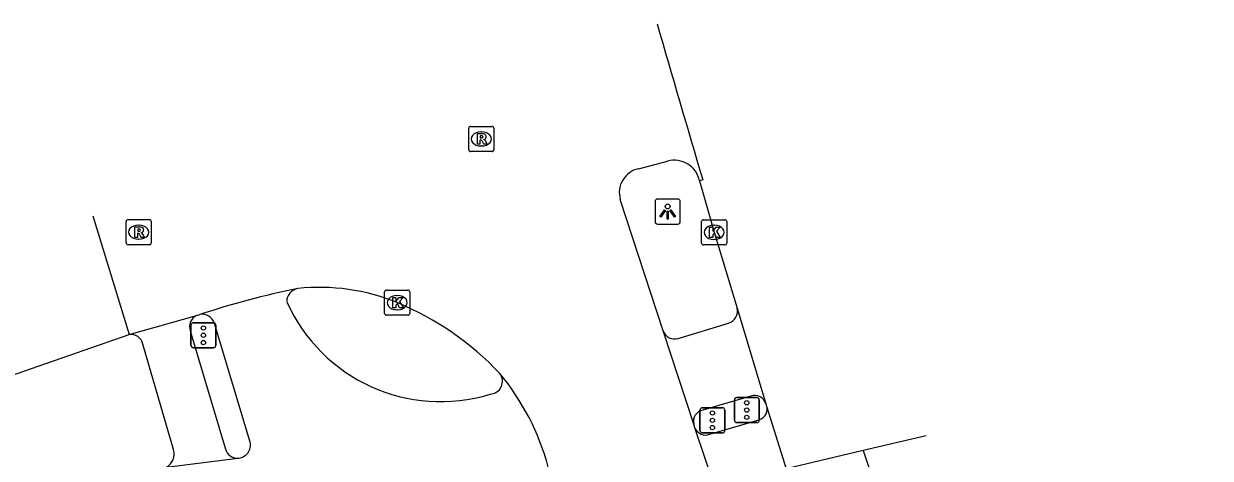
# Model space of a CAD drawing. Extents: x 161402 to 161933, y 381650 to 382313.
# Drawn here: x 161850.54 to 161897.74, y 382295.75 to 382313.03 of the extents above; entities that cross this region are included whole.
import ezdxf

# ---------------------------------------------------------------- set-up
doc = ezdxf.new("R2010")
doc.units = 0
for name, color, linetype in [('IMGEO_Fietspad_gesloten', 7, 'Continuous'), ('IMGEO_Fietspad_open', 7, 'Continuous'), ('IMGEO_Kolk', 7, 'Continuous'), ('IMGEO_Lichtpunt', 7, 'Continuous'), ('IMGEO_OVBaan_gesloten', 7, 'Continuous'), ('IMGEO_Rijbaan_lokaal_gesloten', 7, 'Continuous'), ('IMGEO_Rioolput', 7, 'Continuous'), ('IMGEO_Verkeersregelinstallatiepaal', 7, 'Continuous'), ('IMGEO_Voetpad_open', 7, 'Continuous')]:
    doc.layers.add(name, color=color, linetype=linetype)

msp = doc.modelspace()

# ---------------------------------------------------------------- linework, layer by layer
at = {"layer": 'IMGEO_Fietspad_gesloten'}
for points in [[(161859.547, 382296.39), (161858.121, 382301.109)], [(161856.212, 382295.391), (161859.053, 382295.753)]]:
    msp.add_lwpolyline(points, dxfattribs=at)
for centre, radius, start, end in [((161861.548, 382301.965), 0.547, 101.7921, 178.8122), ((161867.128, 382304.711), 6.71, 204.0573, 287.0441), ((161857.646, 382300.979), 0.493, 15.2461, 102.7399), ((161869.069, 382298.81), 0.515, 272.9416, 37.3588), ((161859.031, 382296.28), 0.528, 272.399, 12.0131)]:
    msp.add_arc(centre, radius, start, end, dxfattribs=at)
at = {"layer": 'IMGEO_Fietspad_open'}
for points in [[(161876.577, 382300.51), (161878.581, 382301.124)], [(161879.465, 382298.22), (161877.549, 382297.664)]]:
    msp.add_lwpolyline(points, dxfattribs=at)
for centre, radius, start, end in [((161878.446, 382301.596), 0.49, 285.9563, 14.9468), ((161876.438, 382300.975), 0.486, 198.6553, 286.6189), ((161879.615, 382297.771), 0.474, 17.2293, 108.4288), ((161877.647, 382297.208), 0.466, 102.1052, 192.2472)]:
    msp.add_arc(centre, radius, start, end, dxfattribs=at)
at = {"layer": 'IMGEO_Kolk'}
for p, q in [((161877.506, 382304.307), (161877.506, 382305.159)), ((161877.581, 382305.233), (161878.433, 382305.233)), ((161878.507, 382305.159), (161878.507, 382304.307)), ((161877.994, 382305.013), (161878.019, 382305.013)), ((161878.433, 382304.233), (161877.581, 382304.233)), ((161878.017, 382304.453), (161877.992, 382304.453)), ((161864.896, 382301.511), (161864.896, 382302.363)), ((161864.971, 382302.437), (161865.823, 382302.437)), ((161865.897, 382302.363), (161865.897, 382301.511)), ((161865.384, 382302.217), (161865.409, 382302.217)), ((161865.823, 382301.437), (161864.971, 382301.437)), ((161865.407, 382301.657), (161865.382, 382301.657))]:
    msp.add_line(p, q, dxfattribs=at)
for points in [[(161877.506, 382304.307), (161877.506, 382305.159)], [(161877.581, 382305.233), (161878.433, 382305.233)], [(161878.507, 382305.159), (161878.507, 382304.307)], [(161877.827, 382304.933), (161877.95, 382304.933), (161877.95, 382304.782), (161878.08, 382304.933), (161878.244, 382304.933), (161878.098, 382304.782), (161878.251, 382304.533), (161878.099, 382304.533), (161878.014, 382304.697), (161877.95, 382304.63), (161877.95, 382304.533), (161877.827, 382304.533), (161877.827, 382304.933)], [(161878.433, 382304.233), (161877.581, 382304.233)], [(161864.896, 382301.511), (161864.896, 382302.363)], [(161864.971, 382302.437), (161865.823, 382302.437)], [(161865.897, 382302.363), (161865.897, 382301.511)], [(161865.217, 382302.137), (161865.34, 382302.137), (161865.34, 382301.986), (161865.47, 382302.137), (161865.634, 382302.137), (161865.488, 382301.986), (161865.641, 382301.737), (161865.489, 382301.737), (161865.404, 382301.901), (161865.34, 382301.834), (161865.34, 382301.737), (161865.217, 382301.737), (161865.217, 382302.137)], [(161865.823, 382301.437), (161864.971, 382301.437)]]:
    msp.add_lwpolyline(points, dxfattribs=at)
for centre, start, end in [((161877.583, 382305.157), 91.552, 178.448), ((161877.583, 382305.157), 91.552, 178.448), ((161878.431, 382305.157), 1.552, 88.448), ((161878.431, 382305.157), 1.552, 88.448), ((161877.583, 382304.309), 181.552, 268.448), ((161877.583, 382304.309), 181.552, 268.448), ((161878.431, 382304.309), 271.552, 358.448), ((161878.431, 382304.309), 271.552, 358.448), ((161864.973, 382302.361), 91.552, 178.448), ((161864.973, 382302.361), 91.552, 178.448), ((161865.821, 382302.361), 1.552, 88.448), ((161865.821, 382302.361), 1.552, 88.448), ((161864.973, 382301.513), 181.552, 268.448), ((161864.973, 382301.513), 181.552, 268.448), ((161865.821, 382301.513), 271.552, 358.448), ((161865.821, 382301.513), 271.552, 358.448)]:
    msp.add_arc(centre, 0.0765, start, end, dxfattribs=at)
for centre, major_axis, ratio, start_param, end_param in [((161877.993, 382304.733), (-0.387, 0.002), 0.722429, 4.712389, 7.853982), ((161878.018, 382304.733), (-0.39, 0.002), 0.717154, 1.570796, 4.712389), ((161865.383, 382301.937), (-0.387, 0.002), 0.722429, 4.712389, 7.853982), ((161865.408, 382301.937), (-0.39, 0.002), 0.717154, 1.570796, 4.712389)]:
    msp.add_ellipse(centre, major_axis=major_axis, ratio=ratio, start_param=start_param, end_param=end_param, dxfattribs=at)
at = {"layer": 'IMGEO_Lichtpunt'}
for p, q in [((161876.56, 382306.058), (161875.752, 382306.058)), ((161876.56, 382306.058), (161875.752, 382306.058)), ((161875.658, 382305.963), (161875.658, 382305.156)), ((161875.658, 382305.963), (161875.658, 382305.156)), ((161876.654, 382305.156), (161876.654, 382305.963)), ((161876.654, 382305.156), (161876.654, 382305.963)), ((161875.752, 382305.062), (161876.56, 382305.062)), ((161875.752, 382305.062), (161876.56, 382305.062))]:
    msp.add_line(p, q, dxfattribs=at)
for points in [[(161876.032, 382305.627), (161876.071, 382305.599), (161875.883, 382305.337), (161875.845, 382305.364), (161876.032, 382305.627)], [(161876.134, 382305.579), (161876.181, 382305.579), (161876.181, 382305.257), (161876.134, 382305.257), (161876.134, 382305.579)], [(161876.244, 382305.599), (161876.282, 382305.626), (161876.469, 382305.364), (161876.43, 382305.336), (161876.244, 382305.599)]]:
    msp.add_lwpolyline(points, dxfattribs=at)
msp.add_circle((161876.157, 382305.761), 0.0994, dxfattribs=at)
for centre, start, end in [((161875.752, 382305.963), 90, 180), ((161875.752, 382305.963), 90, 180), ((161876.56, 382305.963), 0, 90), ((161876.56, 382305.963), 0, 90), ((161875.752, 382305.156), 180, 270), ((161875.752, 382305.156), 180, 270), ((161876.56, 382305.156), 270, 0), ((161876.56, 382305.156), 270, 360)]:
    msp.add_arc(centre, 0.0946, start, end, dxfattribs=at)
at = {"layer": 'IMGEO_OVBaan_gesloten'}
for points in [[(161877.552, 382306.823), (161877.425, 382306.782)], [(161877.425, 382306.782), (161878.008, 382304.734), (161878.92, 382301.722)], [(161878.92, 382301.722), (161880.067, 382297.911)], [(161880.067, 382297.911), (161880.108, 382297.778)], [(161880.108, 382297.778), (161880.871, 382295.328)], [(161886.44, 382296.644), (161883.94, 382296.053)], [(161883.94, 382296.053), (161880.871, 382295.328)], [(161883.94, 382296.053), (161887.492, 382285.515), (161891.555, 382273.464), (161899.181, 382251.493), (161905.587, 382233.642), (161913.746, 382209.878), (161922.363, 382185.389), (161928.921, 382166.622), (161929.639, 382164.026), (161931.896, 382155.865), (161931.923, 382155.731), (161932.527, 382152.775), (161932.932, 382150.79)]]:
    msp.add_lwpolyline(points, dxfattribs=at)
msp.add_arc((162681.139, 382545.581), 838.306, 196.105474, 196.547463, dxfattribs=at)
at = {"layer": 'IMGEO_Rijbaan_lokaal_gesloten'}
for points in [[(161874.992, 382307.263), (161876.154, 382307.565)], [(161875.978, 382300.82), (161874.271, 382306.045)], [(161853.283, 382305.385), (161854.73, 382300.668)], [(161854.73, 382300.668), (161857.412, 382301.422)], [(161857.412, 382301.422), (161857.537, 382301.46)], [(161877.191, 382297.109), (161875.978, 382300.82)], [(161794.372, 382279.939), (161800.079, 382281.869), (161806.297, 382284.011), (161812.484, 382286.19), (161822.056, 382289.452), (161830.331, 382292.339), (161841.863, 382296.232), (161846.947, 382297.959), (161854.73, 382300.668)], [(161877.237, 382296.964), (161877.191, 382297.109)], [(161878.06, 382294.516), (161877.237, 382296.964)]]:
    msp.add_lwpolyline(points, dxfattribs=at)
for centre, radius, start, end in [((161876.415, 382306.566), 1.033, 12.0818, 104.6479), ((161875.203, 382306.315), 0.971, 102.581, 196.1718), ((161868.078, 382269.769), 33.398, 101.4716, 108.3986), ((161862.289, 382294.263), 8.281, 67.9438, 95.9094), ((161860.754, 382290.843), 12.028, 43.5047, 67.2877), ((161861.829, 382292.797), 9.926, 15.1986, 39.5932)]:
    msp.add_arc(centre, radius, start, end, dxfattribs=at)
at = {"layer": 'IMGEO_Rioolput'}
for p, q in [((161868.241, 382308.021), (161868.241, 382308.873)), ((161868.316, 382308.947), (161869.168, 382308.947)), ((161869.242, 382308.873), (161869.242, 382308.021)), ((161868.729, 382308.727), (161868.754, 382308.727)), ((161869.168, 382307.947), (161868.316, 382307.947)), ((161868.752, 382308.167), (161868.727, 382308.167)), ((161854.611, 382304.313), (161854.611, 382305.165)), ((161854.686, 382305.239), (161855.538, 382305.239)), ((161855.612, 382305.165), (161855.612, 382304.313)), ((161855.099, 382305.019), (161855.124, 382305.019)), ((161855.538, 382304.239), (161854.686, 382304.239)), ((161855.122, 382304.459), (161855.097, 382304.459))]:
    msp.add_line(p, q, dxfattribs=at)
for points in [[(161868.241, 382308.021), (161868.241, 382308.873)], [(161868.316, 382308.947), (161869.168, 382308.947)], [(161869.242, 382308.873), (161869.242, 382308.021)], [(161868.83, 382308.645), (161868.578, 382308.647), (161868.578, 382308.247)], [(161868.578, 382308.247), (161868.702, 382308.247), (161868.702, 382308.409), (161868.713, 382308.409)], [(161868.756, 382308.566), (161868.702, 382308.566), (161868.702, 382308.485)], [(161868.702, 382308.485), (161868.754, 382308.485)], [(161868.76, 382308.38), (161868.831, 382308.247), (161868.971, 382308.247), (161868.906, 382308.373)], [(161869.168, 382307.947), (161868.316, 382307.947)], [(161854.611, 382304.313), (161854.611, 382305.165)], [(161854.686, 382305.239), (161855.538, 382305.239)], [(161855.612, 382305.165), (161855.612, 382304.313)], [(161855.2, 382304.937), (161854.948, 382304.939), (161854.948, 382304.539)], [(161854.948, 382304.539), (161855.072, 382304.539), (161855.072, 382304.701), (161855.083, 382304.701)], [(161855.126, 382304.858), (161855.072, 382304.858), (161855.072, 382304.777)], [(161855.072, 382304.777), (161855.124, 382304.777)], [(161855.13, 382304.672), (161855.201, 382304.539), (161855.341, 382304.539), (161855.276, 382304.665)], [(161855.538, 382304.239), (161854.686, 382304.239)]]:
    msp.add_lwpolyline(points, dxfattribs=at)
for centre, radius, start, end in [((161868.318, 382308.871), 0.0765, 91.552, 178.448), ((161868.318, 382308.871), 0.0765, 91.552, 178.448), ((161869.166, 382308.871), 0.0765, 1.552, 88.448), ((161869.166, 382308.871), 0.0765, 1.552, 88.448), ((161868.712, 382308.356), 0.0533, 26.0293, 88.6989), ((161868.738, 382308.674), 0.19, 274.7715, 282.9687), ((161868.762, 382308.47), 0.0964, 77.0061, 93.1865), ((161868.776, 382308.527), 0.0378, 276.6634, 79.6772), ((161868.829, 382308.535), 0.109, 350.3612, 89.416), ((161868.827, 382308.535), 0.112, 277.5842, 350.9817), ((161868.811, 382308.32), 0.108, 29.5134, 73.7905), ((161868.318, 382308.023), 0.0765, 181.552, 268.448), ((161868.318, 382308.023), 0.0765, 181.552, 268.448), ((161869.166, 382308.023), 0.0765, 271.552, 358.448), ((161869.166, 382308.023), 0.0765, 271.552, 358.448), ((161854.688, 382305.163), 0.0765, 91.552, 178.448), ((161854.688, 382305.163), 0.0765, 91.552, 178.448), ((161855.536, 382305.163), 0.0765, 1.552, 88.448), ((161855.536, 382305.163), 0.0765, 1.552, 88.448), ((161855.082, 382304.648), 0.0533, 26.0293, 88.6989), ((161855.108, 382304.966), 0.19, 274.7715, 282.9687), ((161855.132, 382304.762), 0.0964, 77.0061, 93.1865), ((161855.146, 382304.819), 0.0378, 276.6634, 79.6772), ((161855.199, 382304.827), 0.109, 350.3612, 89.416), ((161855.197, 382304.827), 0.112, 277.5842, 350.9817), ((161855.181, 382304.612), 0.108, 29.5134, 73.7905), ((161854.688, 382304.315), 0.0765, 181.552, 268.448), ((161854.688, 382304.315), 0.0765, 181.552, 268.448), ((161855.536, 382304.315), 0.0765, 271.552, 358.448), ((161855.536, 382304.315), 0.0765, 271.552, 358.448)]:
    msp.add_arc(centre, radius, start, end, dxfattribs=at)
for centre, major_axis, ratio, start_param, end_param in [((161868.728, 382308.447), (-0.387, 0.002), 0.722429, 4.712389, 7.853982), ((161868.753, 382308.447), (-0.39, 0.002), 0.717154, 1.570796, 4.712389), ((161855.098, 382304.739), (-0.387, 0.002), 0.722429, 4.712389, 7.853982), ((161855.123, 382304.739), (-0.39, 0.002), 0.717154, 1.570796, 4.712389)]:
    msp.add_ellipse(centre, major_axis=major_axis, ratio=ratio, start_param=start_param, end_param=end_param, dxfattribs=at)
at = {"layer": 'IMGEO_Verkeersregelinstallatiepaal'}
for p, q in [((161857.191, 382300.239), (161857.191, 382301.039)), ((161857.191, 382301.039), (161857.191, 382300.239)), ((161857.291, 382301.139), (161858.081, 382301.139)), ((161858.081, 382301.139), (161857.291, 382301.139)), ((161858.181, 382301.039), (161858.181, 382300.239)), ((161858.181, 382300.239), (161858.181, 382301.039)), ((161858.081, 382300.139), (161857.291, 382300.139)), ((161857.291, 382300.139), (161858.081, 382300.139)), ((161878.809, 382297.265), (161878.809, 382298.065)), ((161878.809, 382298.065), (161878.809, 382297.265)), ((161878.909, 382298.165), (161879.699, 382298.165)), ((161879.699, 382298.165), (161878.909, 382298.165)), ((161879.799, 382298.065), (161879.799, 382297.265)), ((161879.799, 382297.265), (161879.799, 382298.065)), ((161877.441, 382296.857), (161877.441, 382297.657)), ((161877.441, 382297.657), (161877.441, 382296.857)), ((161877.541, 382297.757), (161878.331, 382297.757)), ((161878.331, 382297.757), (161877.541, 382297.757)), ((161878.431, 382297.657), (161878.431, 382296.857)), ((161878.431, 382296.857), (161878.431, 382297.657)), ((161879.699, 382297.165), (161878.909, 382297.165)), ((161878.909, 382297.165), (161879.699, 382297.165)), ((161878.331, 382296.757), (161877.541, 382296.757)), ((161877.541, 382296.757), (161878.331, 382296.757))]:
    msp.add_line(p, q, dxfattribs=at)
for centre in [(161857.686, 382300.929), (161857.686, 382300.639), (161857.686, 382300.349), (161879.304, 382297.955), (161877.936, 382297.547), (161879.304, 382297.665), (161877.936, 382297.257), (161877.936, 382296.967), (161879.304, 382297.375)]:
    msp.add_circle(centre, 0.085, dxfattribs=at)
for centre, start, end in [((161857.291, 382301.039), 90, 180), ((161857.291, 382301.039), 90, 180), ((161858.081, 382301.039), 0, 90), ((161858.081, 382301.039), 360, 90), ((161857.291, 382300.239), 180, 270), ((161857.291, 382300.239), 180, 270), ((161858.081, 382300.239), 270, 0), ((161858.081, 382300.239), 270, 0), ((161878.909, 382298.065), 90, 180), ((161878.909, 382298.065), 90, 180), ((161879.699, 382298.065), 0, 90), ((161879.699, 382298.065), 360, 90), ((161877.541, 382297.657), 90, 180), ((161877.541, 382297.657), 90, 180), ((161878.331, 382297.657), 0, 90), ((161878.331, 382297.657), 360, 90), ((161878.909, 382297.265), 180, 270), ((161878.909, 382297.265), 180, 270), ((161879.699, 382297.265), 270, 0), ((161879.699, 382297.265), 270, 0), ((161877.541, 382296.857), 180, 270), ((161877.541, 382296.857), 180, 270), ((161878.331, 382296.857), 270, 0), ((161878.331, 382296.857), 270, 0)]:
    msp.add_arc(centre, 0.1, start, end, dxfattribs=at)
at = {"layer": 'IMGEO_Voetpad_open'}
for points in [[(161857.165, 382300.816), (161858.561, 382296.116)], [(161856.501, 382296.09), (161855.277, 382300.283)], [(161877.833, 382296.7), (161879.74, 382297.262)]]:
    msp.add_lwpolyline(points, dxfattribs=at)
for centre, radius, start, end in [((161857.613, 382300.987), 0.479, 114.7436, 200.9057), ((161854.802, 382300.189), 0.484, 11.1486, 98.5726), ((161879.67, 382297.701), 0.445, 279.0797, 9.929), ((161877.669, 382297.135), 0.465, 201.5858, 290.632), ((161855.905, 382295.927), 0.618, 299.775, 15.3), ((161859.037, 382296.246), 0.493, 195.2653, 271.8945)]:
    msp.add_arc(centre, radius, start, end, dxfattribs=at)

doc.saveas('drawing.dxf')
